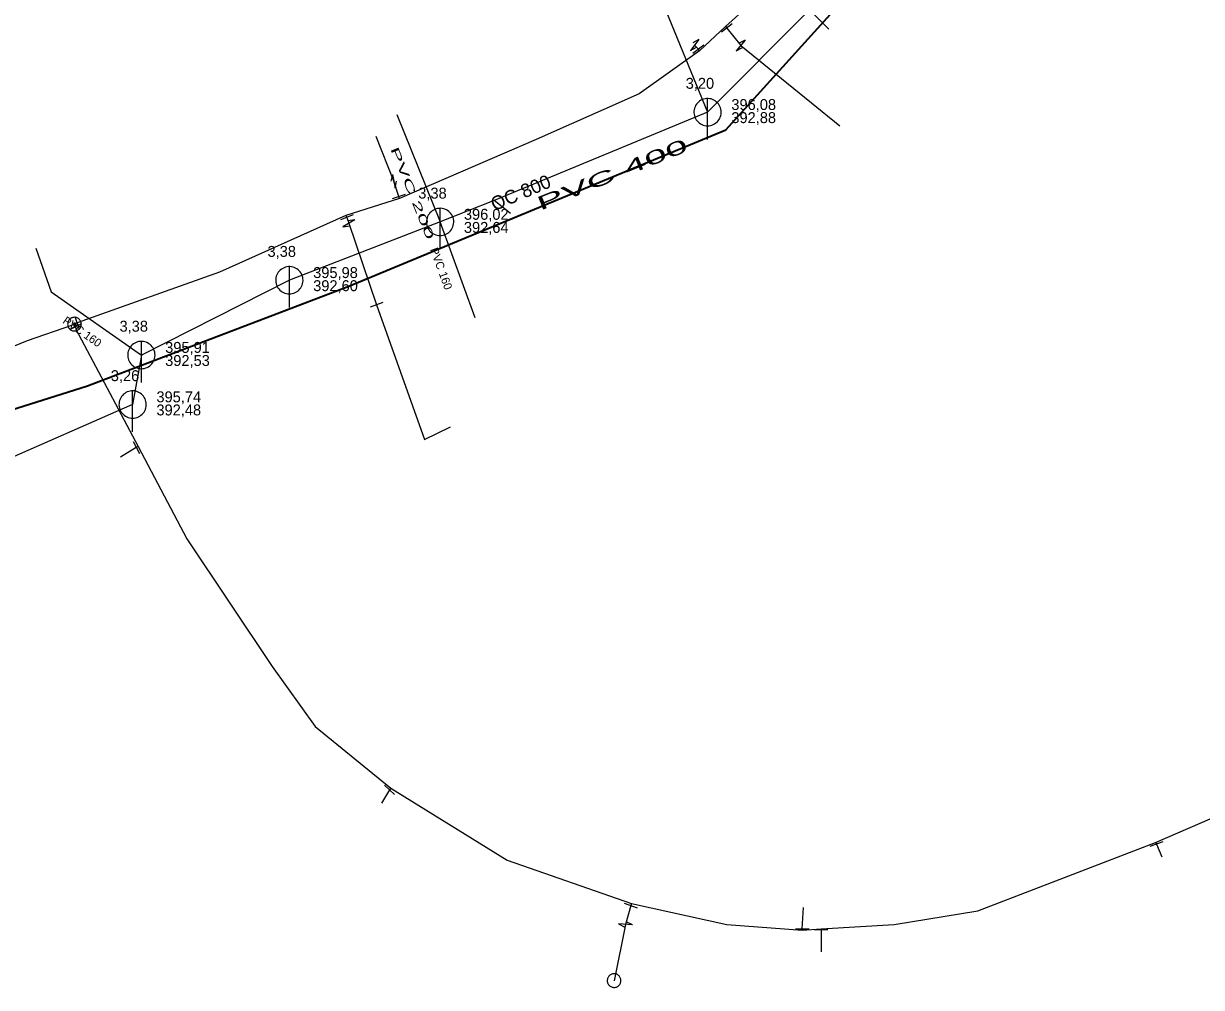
# Model space of a CAD drawing. Extents: x -809028 to -807737, y -990545 to -989489.
# Drawn here: x -808705.7 to -808619.4, y -990108.9 to -990038.3 of the extents above; entities that cross this region are included whole.
import ezdxf

# ---------------------------------------------------------------- set-up
doc = ezdxf.new("R2010")
doc.units = 0
doc.header["$LTSCALE"] = 0.32
for name, color, linetype, lineweight in [('1', 7, 'Continuous', 13), ('11', 7, 'Continuous', 13), ('13', 7, 'Continuous', 13), ('14', 7, 'Continuous', 25), ('17', 7, 'Continuous', 25), ('22', 7, 'Continuous', 13), ('23', 7, 'Continuous', 13), ('34', 7, 'Continuous', 13), ('47', 7, 'Continuous', 13)]:
    doc.layers.add(name, color=color, linetype=linetype, lineweight=lineweight)

msp = doc.modelspace()

# ---------------------------------------------------------------- linework, layer by layer
at = {"layer": '11'}
for p, q in [((-808664.426, -990023.181), (-808655.559, -990044.789)), ((-808678.323, -990044.972), (-808675.149, -990052.829)), ((-808669.987, -990052.202), (-808671.18, -990051.247)), ((-808672.591, -990059.843), (-808675.149, -990052.829))]:
    msp.add_line(p, q, dxfattribs=at)
msp.add_lwpolyline([(-808704.765, -990054.76), (-808703.629, -990057.95), (-808697.03, -990062.579)], dxfattribs=at)
at = {"layer": '13'}
for p, q in [((-808656.232, -990040.179), (-808656.507, -990039.871)), ((-808678.545, -990049.852), (-808679.842, -990046.576)), ((-808678.176, -990050.975), (-808678.545, -990049.852)), ((-808697.399, -990069.35), (-808698.55, -990070.05)), ((-808678.859, -990094.42), (-808679.449, -990095.39)), ((-808622.689, -990098.41), (-808622.289, -990099.34)), ((-808661.19, -990102.889), (-808661.57, -990104.28)), ((-808648.629, -990104.6), (-808648.53, -990103.039)), ((-808661.57, -990104.28), (-808662.389, -990108.425)), ((-808647.25, -990104.69), (-808647.239, -990106.289))]:
    msp.add_line(p, q, dxfattribs=at)
for points in [[(-808654.153, -990038.626), (-808653.129, -990039.9), (-808645.868, -990045.802)], [(-808681.986, -990052.499), (-808681.836, -990052.931), (-808679.813, -990058.901)], [(-808679.813, -990058.901), (-808676.295, -990068.76), (-808674.379, -990067.826)]]:
    msp.add_lwpolyline(points, dxfattribs=at)
at = {"layer": '14'}
for p, q in [((-808648.087, -990037.289), (-808655.559, -990044.789)), ((-808675.149, -990052.829), (-808686.19, -990057.1)), ((-808686.19, -990057.1), (-808697.03, -990062.579)), ((-808697.03, -990062.579), (-808697.67, -990066.199)), ((-808697.67, -990066.199), (-808736.75, -990083.32))]:
    msp.add_line(p, q, dxfattribs=at)
at = {"layer": '14', "lineweight": 13}
for p, q in [((-808654.25, -990038.506), (-808654.153, -990038.626)), ((-808656.149, -990040.287), (-808656.232, -990040.179)), ((-808678.127, -990051.122), (-808678.176, -990050.975)), ((-808682.044, -990052.357), (-808681.986, -990052.499)), ((-808701.741, -990060.217), (-808701.93, -990060.316)), ((-808701.855, -990060.506), (-808701.93, -990060.316)), ((-808697.27, -990069.28), (-808697.399, -990069.35)), ((-808678.76, -990094.309), (-808678.859, -990094.42)), ((-808622.739, -990098.27), (-808622.689, -990098.41)), ((-808661.14, -990102.75), (-808661.19, -990102.889)), ((-808648.63, -990104.7), (-808648.63, -990104.6)), ((-808647.25, -990104.6), (-808647.25, -990104.69))]:
    msp.add_line(p, q, dxfattribs=at)
at = {"layer": '14'}
msp.add_lwpolyline([(-808655.559, -990044.789), (-808671.18, -990051.247), (-808675.149, -990052.829)], dxfattribs=at)
at = {"layer": '17'}
for points in [[(-808625.831, -990006.655), (-808630.715, -990013.083), (-808636.489, -990020.561), (-808644.145, -990029.39), (-808654.25, -990038.506), (-808656.149, -990040.287), (-808660.557, -990043.436), (-808668.114, -990046.789), (-808678.127, -990051.122), (-808682.044, -990052.357), (-808691.298, -990056.515), (-808701.741, -990060.217)], [(-808701.93, -990060.316), (-808702.153, -990060.414), (-808705.399, -990061.53), (-808715.379, -990065.627), (-808716.927, -990066.331), (-808742.458, -990076.627), (-808746.397, -990078.318), (-808745.554, -990080.081), (-808748.807, -990082.98), (-808749.967, -990083.535)], [(-808701.855, -990060.506), (-808701.829, -990060.681), (-808697.27, -990069.28), (-808693.69, -990076.03), (-808687.44, -990085.39), (-808684.289, -990089.78), (-808678.76, -990094.309), (-808670.239, -990099.57), (-808661.14, -990102.75), (-808654.14, -990104.289), (-808648.629, -990104.699), (-808647.25, -990104.6), (-808641.89, -990104.3), (-808635.76, -990103.28), (-808622.739, -990098.27), (-808595.67, -990086.57), (-808587.16, -990083.18), (-808570.269, -990076.169)]]:
    msp.add_lwpolyline(points, dxfattribs=at)
at = {"layer": '17', "lineweight": 35}
msp.add_lwpolyline([(-808750.059, -990081.211), (-808742.603, -990078.188), (-808713.199, -990068.699), (-808700.969, -990064.837), (-808681.837, -990057.533), (-808654.215, -990046.079), (-808643.079, -990033.758), (-808631.943, -990021), (-808620.873, -990007.571)], dxfattribs=at)
at = {"layer": '22'}
for p, q in [((-808646.669, -990038.7), (-808648.795, -990036.583)), ((-808655.56, -990046.79), (-808655.559, -990043.79)), ((-808675.15, -990054.83), (-808675.149, -990051.83)), ((-808686.19, -990059.1), (-808686.189, -990056.1)), ((-808697.03, -990064.58), (-808697.029, -990061.58)), ((-808697.67, -990068.2), (-808697.669, -990065.2))]:
    msp.add_line(p, q, dxfattribs=at)
for points in [[(-808654.56, -990044.79), (-808654.565, -990044.681), (-808654.583, -990044.573), (-808654.613, -990044.467), (-808654.653, -990044.366), (-808654.705, -990044.269), (-808654.767, -990044.179), (-808654.839, -990044.096), (-808654.919, -990044.022), (-808655.007, -990043.956), (-808655.101, -990043.901), (-808655.201, -990043.856), (-808655.306, -990043.823), (-808655.413, -990043.801), (-808655.522, -990043.791), (-808655.632, -990043.793), (-808655.74, -990043.807), (-808655.847, -990043.832), (-808655.95, -990043.869), (-808656.048, -990043.918), (-808656.14, -990043.976), (-808656.226, -990044.045), (-808656.303, -990044.122), (-808656.372, -990044.208), (-808656.431, -990044.3), (-808656.479, -990044.398), (-808656.516, -990044.501), (-808656.542, -990044.608), (-808656.556, -990044.716), (-808656.559, -990044.826), (-808656.549, -990044.935), (-808656.528, -990045.042), (-808656.494, -990045.146), (-808656.45, -990045.246), (-808656.395, -990045.341), (-808656.329, -990045.429), (-808656.255, -990045.509), (-808656.172, -990045.581), (-808656.082, -990045.643), (-808655.986, -990045.695), (-808655.884, -990045.736), (-808655.779, -990045.766), (-808655.671, -990045.784), (-808655.561, -990045.79), (-808655.452, -990045.784), (-808655.344, -990045.766), (-808655.239, -990045.737), (-808655.137, -990045.696), (-808655.04, -990045.644), (-808654.95, -990045.582), (-808654.867, -990045.511), (-808654.792, -990045.431), (-808654.727, -990045.343), (-808654.671, -990045.249), (-808654.627, -990045.149), (-808654.593, -990045.045), (-808654.571, -990044.937), (-808654.561, -990044.828)], [(-808674.15, -990052.83), (-808674.155, -990052.721), (-808674.173, -990052.613), (-808674.203, -990052.507), (-808674.243, -990052.406), (-808674.295, -990052.309), (-808674.357, -990052.219), (-808674.429, -990052.136), (-808674.509, -990052.062), (-808674.597, -990051.996), (-808674.691, -990051.941), (-808674.791, -990051.896), (-808674.896, -990051.863), (-808675.003, -990051.841), (-808675.112, -990051.831), (-808675.222, -990051.833), (-808675.33, -990051.847), (-808675.437, -990051.872), (-808675.54, -990051.909), (-808675.638, -990051.958), (-808675.73, -990052.016), (-808675.816, -990052.085), (-808675.893, -990052.162), (-808675.962, -990052.248), (-808676.021, -990052.34), (-808676.069, -990052.438), (-808676.106, -990052.541), (-808676.132, -990052.648), (-808676.146, -990052.756), (-808676.149, -990052.866), (-808676.139, -990052.975), (-808676.118, -990053.082), (-808676.084, -990053.186), (-808676.04, -990053.286), (-808675.985, -990053.381), (-808675.919, -990053.469), (-808675.845, -990053.549), (-808675.762, -990053.621), (-808675.672, -990053.683), (-808675.576, -990053.735), (-808675.474, -990053.776), (-808675.369, -990053.806), (-808675.261, -990053.824), (-808675.151, -990053.83), (-808675.042, -990053.824), (-808674.934, -990053.806), (-808674.829, -990053.777), (-808674.727, -990053.736), (-808674.63, -990053.684), (-808674.54, -990053.622), (-808674.457, -990053.551), (-808674.382, -990053.471), (-808674.317, -990053.383), (-808674.261, -990053.289), (-808674.217, -990053.189), (-808674.183, -990053.085), (-808674.161, -990052.977), (-808674.151, -990052.868)], [(-808685.19, -990057.1), (-808685.195, -990056.991), (-808685.213, -990056.883), (-808685.243, -990056.777), (-808685.283, -990056.676), (-808685.335, -990056.579), (-808685.397, -990056.489), (-808685.469, -990056.406), (-808685.549, -990056.332), (-808685.637, -990056.266), (-808685.731, -990056.211), (-808685.831, -990056.166), (-808685.936, -990056.133), (-808686.043, -990056.111), (-808686.152, -990056.101), (-808686.262, -990056.103), (-808686.37, -990056.117), (-808686.477, -990056.142), (-808686.58, -990056.179), (-808686.678, -990056.228), (-808686.77, -990056.286), (-808686.856, -990056.355), (-808686.933, -990056.432), (-808687.002, -990056.518), (-808687.061, -990056.61), (-808687.109, -990056.708), (-808687.146, -990056.811), (-808687.172, -990056.918), (-808687.186, -990057.026), (-808687.189, -990057.136), (-808687.179, -990057.245), (-808687.158, -990057.352), (-808687.124, -990057.456), (-808687.08, -990057.556), (-808687.025, -990057.651), (-808686.959, -990057.739), (-808686.885, -990057.819), (-808686.802, -990057.891), (-808686.712, -990057.953), (-808686.616, -990058.005), (-808686.514, -990058.046), (-808686.409, -990058.076), (-808686.301, -990058.094), (-808686.191, -990058.1), (-808686.082, -990058.094), (-808685.974, -990058.076), (-808685.869, -990058.047), (-808685.767, -990058.006), (-808685.67, -990057.954), (-808685.58, -990057.892), (-808685.497, -990057.821), (-808685.422, -990057.741), (-808685.357, -990057.653), (-808685.301, -990057.559), (-808685.257, -990057.459), (-808685.223, -990057.355), (-808685.201, -990057.247), (-808685.191, -990057.138)], [(-808696.03, -990062.58), (-808696.035, -990062.471), (-808696.053, -990062.363), (-808696.083, -990062.257), (-808696.123, -990062.156), (-808696.175, -990062.059), (-808696.237, -990061.969), (-808696.309, -990061.886), (-808696.389, -990061.812), (-808696.477, -990061.746), (-808696.571, -990061.691), (-808696.671, -990061.646), (-808696.776, -990061.613), (-808696.883, -990061.591), (-808696.992, -990061.581), (-808697.102, -990061.583), (-808697.21, -990061.597), (-808697.317, -990061.622), (-808697.42, -990061.659), (-808697.518, -990061.708), (-808697.61, -990061.766), (-808697.696, -990061.835), (-808697.773, -990061.912), (-808697.842, -990061.998), (-808697.901, -990062.09), (-808697.949, -990062.188), (-808697.986, -990062.291), (-808698.012, -990062.398), (-808698.026, -990062.506), (-808698.029, -990062.616), (-808698.019, -990062.725), (-808697.998, -990062.832), (-808697.964, -990062.936), (-808697.92, -990063.036), (-808697.865, -990063.131), (-808697.799, -990063.219), (-808697.725, -990063.299), (-808697.642, -990063.371), (-808697.552, -990063.433), (-808697.456, -990063.485), (-808697.354, -990063.526), (-808697.249, -990063.556), (-808697.141, -990063.574), (-808697.031, -990063.58), (-808696.922, -990063.574), (-808696.814, -990063.556), (-808696.709, -990063.527), (-808696.607, -990063.486), (-808696.51, -990063.434), (-808696.42, -990063.372), (-808696.337, -990063.301), (-808696.262, -990063.221), (-808696.197, -990063.133), (-808696.141, -990063.039), (-808696.097, -990062.939), (-808696.063, -990062.835), (-808696.041, -990062.727), (-808696.031, -990062.618)], [(-808696.67, -990066.2), (-808696.675, -990066.091), (-808696.693, -990065.983), (-808696.723, -990065.877), (-808696.763, -990065.776), (-808696.815, -990065.679), (-808696.877, -990065.589), (-808696.949, -990065.506), (-808697.029, -990065.432), (-808697.117, -990065.366), (-808697.211, -990065.311), (-808697.311, -990065.266), (-808697.416, -990065.233), (-808697.523, -990065.211), (-808697.632, -990065.201), (-808697.742, -990065.203), (-808697.85, -990065.217), (-808697.957, -990065.242), (-808698.06, -990065.279), (-808698.158, -990065.328), (-808698.25, -990065.386), (-808698.336, -990065.455), (-808698.413, -990065.532), (-808698.482, -990065.618), (-808698.541, -990065.71), (-808698.589, -990065.808), (-808698.626, -990065.911), (-808698.652, -990066.018), (-808698.666, -990066.126), (-808698.669, -990066.236), (-808698.659, -990066.345), (-808698.638, -990066.452), (-808698.604, -990066.556), (-808698.56, -990066.656), (-808698.505, -990066.751), (-808698.439, -990066.839), (-808698.365, -990066.919), (-808698.282, -990066.991), (-808698.192, -990067.053), (-808698.096, -990067.105), (-808697.994, -990067.146), (-808697.889, -990067.176), (-808697.781, -990067.194), (-808697.671, -990067.2), (-808697.562, -990067.194), (-808697.454, -990067.176), (-808697.349, -990067.147), (-808697.247, -990067.106), (-808697.15, -990067.054), (-808697.06, -990066.992), (-808696.977, -990066.921), (-808696.902, -990066.841), (-808696.837, -990066.753), (-808696.781, -990066.659), (-808696.737, -990066.559), (-808696.703, -990066.455), (-808696.681, -990066.347), (-808696.671, -990066.238)]]:
    msp.add_lwpolyline(points, close=True, dxfattribs=at)
at = {"layer": '23'}
for points in [[(-808661.911, -990108.331), (-808661.919, -990108.282), (-808661.934, -990108.231), (-808661.956, -990108.182), (-808661.98, -990108.136), (-808662.01, -990108.093), (-808662.043, -990108.052), (-808662.081, -990108.017), (-808662.124, -990107.985), (-808662.167, -990107.959), (-808662.215, -990107.936), (-808662.265, -990107.919), (-808662.315, -990107.906), (-808662.367, -990107.899), (-808662.419, -990107.898), (-808662.472, -990107.901), (-808662.523, -990107.911), (-808662.572, -990107.926), (-808662.621, -990107.946), (-808662.667, -990107.971), (-808662.711, -990108.001), (-808662.75, -990108.035), (-808662.786, -990108.072), (-808662.818, -990108.114), (-808662.846, -990108.158), (-808662.868, -990108.206), (-808662.885, -990108.255), (-808662.898, -990108.305), (-808662.904, -990108.357), (-808662.906, -990108.41), (-808662.902, -990108.463), (-808662.892, -990108.514), (-808662.877, -990108.564), (-808662.858, -990108.612), (-808662.832, -990108.658), (-808662.804, -990108.701), (-808662.77, -990108.741), (-808662.731, -990108.778), (-808662.689, -990108.809), (-808662.645, -990108.837)], [(-808662.75, -990108.035), (-808662.786, -990108.072), (-808662.818, -990108.114), (-808662.846, -990108.158), (-808662.868, -990108.206), (-808662.885, -990108.255), (-808662.898, -990108.305), (-808662.904, -990108.357), (-808662.906, -990108.41), (-808662.902, -990108.463), (-808662.892, -990108.514), (-808662.877, -990108.564), (-808662.858, -990108.612), (-808662.832, -990108.658), (-808662.804, -990108.701), (-808662.77, -990108.741), (-808662.731, -990108.778), (-808662.689, -990108.809), (-808662.645, -990108.837), (-808662.597, -990108.858), (-808662.549, -990108.876), (-808662.498, -990108.889), (-808662.446, -990108.896), (-808662.393, -990108.898), (-808662.342, -990108.892), (-808662.29, -990108.883), (-808662.24, -990108.869), (-808662.191, -990108.848), (-808662.146, -990108.823), (-808662.103, -990108.794), (-808662.063, -990108.76), (-808662.027, -990108.722), (-808661.994, -990108.681), (-808661.967, -990108.635), (-808661.944, -990108.589), (-808661.928, -990108.54), (-808661.915, -990108.49), (-808661.908, -990108.436), (-808661.906, -990108.385), (-808661.911, -990108.331)], [(-808662.498, -990108.889), (-808662.446, -990108.896), (-808662.393, -990108.898), (-808662.342, -990108.892), (-808662.29, -990108.883), (-808662.24, -990108.869), (-808662.191, -990108.848), (-808662.146, -990108.823), (-808662.103, -990108.794), (-808662.063, -990108.76), (-808662.027, -990108.722), (-808661.994, -990108.681), (-808661.967, -990108.635), (-808661.944, -990108.589), (-808661.928, -990108.54), (-808661.915, -990108.49), (-808661.908, -990108.436), (-808661.906, -990108.385), (-808661.911, -990108.331), (-808661.919, -990108.282), (-808661.934, -990108.231), (-808661.956, -990108.182), (-808661.98, -990108.136), (-808662.01, -990108.093), (-808662.043, -990108.052), (-808662.081, -990108.017), (-808662.124, -990107.985), (-808662.167, -990107.959), (-808662.215, -990107.936), (-808662.265, -990107.919), (-808662.315, -990107.906), (-808662.367, -990107.899), (-808662.419, -990107.898), (-808662.472, -990107.901), (-808662.523, -990107.911), (-808662.572, -990107.926), (-808662.621, -990107.946), (-808662.667, -990107.971), (-808662.711, -990108.001), (-808662.75, -990108.035)], [(-808662.645, -990108.837), (-808662.597, -990108.858), (-808662.549, -990108.876), (-808662.498, -990108.889)]]:
    msp.add_lwpolyline(points, dxfattribs=at)
at = {"layer": '34'}
for p, q in [((-808653.766, -990038.309), (-808654.54, -990038.941)), ((-808655.837, -990039.872), (-808656.627, -990040.485)), ((-808677.702, -990050.815), (-808678.65, -990051.133)), ((-808681.522, -990052.31), (-808682.449, -990052.686)), ((-808679.343, -990058.729), (-808680.283, -990059.071)), ((-808701.908, -990059.745), (-808701.574, -990060.688)), ((-808701.408, -990060.281), (-808702.302, -990060.729)), ((-808697.636, -990068.91), (-808697.162, -990069.79)), ((-808679.229, -990094.084), (-808678.489, -990094.756)), ((-808622.218, -990098.241), (-808623.16, -990098.577)), ((-808661.661, -990102.721), (-808660.719, -990103.057)), ((-808649.129, -990104.6), (-808648.129, -990104.6)), ((-808646.75, -990104.689), (-808647.75, -990104.689))]:
    msp.add_line(p, q, dxfattribs=at)
at = {"layer": '47'}
for p, q in [((-808656.199, -990039.464), (-808656.64, -990039.721)), ((-808652.8, -990039.51), (-808653.254, -990039.743)), ((-808678.643, -990049.352), (-808678.746, -990049.852)), ((-808681.395, -990052.674), (-808681.901, -990052.741)), ((-808661.061, -990104.317), (-808661.517, -990104.086))]:
    msp.add_line(p, q, dxfattribs=at)
for points in [[(-808656.199, -990039.464), (-808656.814, -990040.277), (-808656.373, -990040.02)], [(-808652.8, -990039.51), (-808653.457, -990040.289), (-808653.003, -990040.056)], [(-808678.643, -990049.352), (-808678.447, -990050.352), (-808678.344, -990049.852)], [(-808681.395, -990052.674), (-808682.276, -990053.187), (-808681.77, -990053.12)], [(-808661.061, -990104.317), (-808662.078, -990104.242), (-808661.622, -990104.473)]]:
    msp.add_lwpolyline(points, dxfattribs=at)
for points in [[(-808701.716, -990060.768), (-808701.67, -990060.743), (-808701.627, -990060.713), (-808701.588, -990060.679), (-808701.551, -990060.642), (-808701.519, -990060.6), (-808701.491, -990060.555), (-808701.469, -990060.509), (-808701.451, -990060.459), (-808701.439, -990060.409), (-808701.431, -990060.357), (-808701.43, -990060.304), (-808701.434, -990060.252), (-808701.443, -990060.201), (-808701.458, -990060.151), (-808701.477, -990060.102), (-808701.502, -990060.056), (-808701.532, -990060.013), (-808701.566, -990059.973), (-808701.603, -990059.937), (-808701.645, -990059.905), (-808701.69, -990059.877), (-808701.737, -990059.854), (-808701.786, -990059.837), (-808701.836, -990059.824), (-808701.888, -990059.817), (-808701.941, -990059.816), (-808701.993, -990059.819), (-808702.044, -990059.829), (-808702.094, -990059.844), (-808702.143, -990059.863), (-808702.189, -990059.888), (-808702.232, -990059.918), (-808702.273, -990059.951), (-808702.308, -990059.989), (-808702.34, -990060.031), (-808702.368, -990060.075), (-808702.391, -990060.122), (-808702.409, -990060.171), (-808702.421, -990060.222), (-808702.428, -990060.274), (-808702.429, -990060.327), (-808702.426, -990060.378), (-808702.416, -990060.43), (-808702.401, -990060.48), (-808702.382, -990060.529), (-808702.357, -990060.575), (-808702.327, -990060.618), (-808702.294, -990060.658), (-808702.256, -990060.694), (-808702.214, -990060.726), (-808702.17, -990060.754), (-808702.123, -990060.776), (-808702.074, -990060.794), (-808702.023, -990060.806), (-808701.971, -990060.814), (-808701.918, -990060.815), (-808701.867, -990060.811), (-808701.815, -990060.802), (-808701.765, -990060.787)], [(-808701.895, -990060.39), (-808701.886, -990060.386), (-808701.88, -990060.381), (-808701.874, -990060.375), (-808701.868, -990060.369), (-808701.862, -990060.362), (-808701.858, -990060.355), (-808701.854, -990060.347), (-808701.851, -990060.339), (-808701.849, -990060.331), (-808701.848, -990060.322), (-808701.848, -990060.313), (-808701.848, -990060.305), (-808701.85, -990060.297), (-808701.851, -990060.289), (-808701.855, -990060.281), (-808701.859, -990060.272), (-808701.864, -990060.266), (-808701.87, -990060.26), (-808701.876, -990060.254), (-808701.883, -990060.248), (-808701.89, -990060.244), (-808701.898, -990060.24), (-808701.906, -990060.237), (-808701.915, -990060.234), (-808701.923, -990060.234), (-808701.932, -990060.234), (-808701.94, -990060.234), (-808701.948, -990060.236), (-808701.956, -990060.237), (-808701.964, -990060.241), (-808701.973, -990060.245), (-808701.979, -990060.25), (-808701.985, -990060.256), (-808701.991, -990060.262), (-808701.997, -990060.269), (-808702.001, -990060.275), (-808702.005, -990060.284), (-808702.008, -990060.292), (-808702.011, -990060.301), (-808702.011, -990060.309), (-808702.011, -990060.318), (-808702.011, -990060.326), (-808702.009, -990060.334), (-808702.008, -990060.342), (-808702.004, -990060.35), (-808702, -990060.359), (-808701.995, -990060.365), (-808701.989, -990060.371), (-808701.983, -990060.377), (-808701.976, -990060.383), (-808701.97, -990060.387), (-808701.961, -990060.391), (-808701.953, -990060.394), (-808701.945, -990060.396), (-808701.936, -990060.397), (-808701.927, -990060.397), (-808701.919, -990060.397), (-808701.911, -990060.395), (-808701.903, -990060.394)]]:
    msp.add_lwpolyline(points, close=True, dxfattribs=at)

# ---------------------------------------------------------------- texts
at = {"layer": '1'}
for s, p in [('3,20', (-808657.16, -990043.078)), ('3,38', (-808676.75, -990051.118)), ('3,38', (-808687.789, -990055.388)), ('3,38', (-808698.63, -990060.868)), ('3,26', (-808699.269, -990064.488))]:
    msp.add_text(s, height=0.8, dxfattribs=at).set_placement(p)
for s, height, rotation, width, p in [('PVC 400 ', 1, 22, 2.2, (-808667.822, -990052.014)), ('PVC 200 ', 0.6, 292, 2.25, (-808678.812, -990047.475))]:
    msp.add_text(s, height=height, rotation=rotation, dxfattribs=dict(at, width=width)).set_placement(p)
for s, height, rotation, p in [('OC 800', 1, 23, (-808671.173, -990052.044)), ('PVC 160 ', 0.6, 290, (-808675.896, -990054.839)), ('PVC 160 ', 0.6, 325, (-808702.847, -990060.197))]:
    msp.add_text(s, height=height, rotation=rotation, dxfattribs=at).set_placement(p)
at = {"layer": '14'}
for s, p in [('396,08', (-808653.817, -990044.63)), ('392,88', (-808653.817, -990045.59)), ('396,02', (-808673.407, -990052.67)), ('392,64', (-808673.407, -990053.63)), ('395,98', (-808684.447, -990056.939)), ('392,60', (-808684.447, -990057.899)), ('395,91', (-808695.287, -990062.42)), ('392,53', (-808695.287, -990063.38)), ('395,74', (-808695.927, -990066.04)), ('392,48', (-808695.927, -990067))]:
    msp.add_text(s, height=0.8, dxfattribs=at).set_placement(p)

doc.saveas('drawing.dxf')
